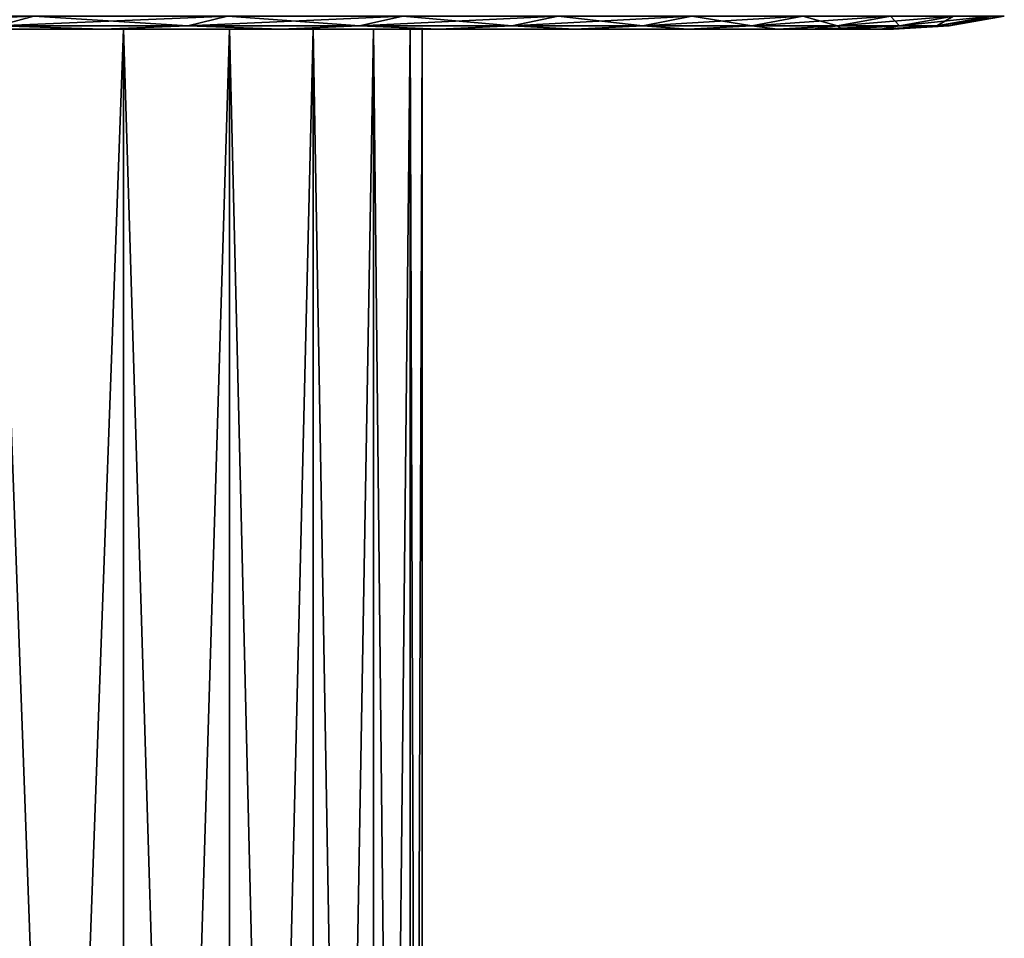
# Model space of a CAD drawing. Header units: metres. Extents: x -109 to 109, y -78 to 121.
# Tile 351 of 656: x -65.85 to -60.11, y 104.53 to 109.88. Entities that reach past the tile are written whole.
import ezdxf

# ---------------------------------------------------------------- set-up
doc = ezdxf.new("R2010")
doc.units = ezdxf.units.M
doc.layers.add('solid_508554_SW0001', color=7, linetype='CONTINUOUS')

msp = doc.modelspace()

# ---------------------------------------------------------------- linework, layer by layer
at = {"layer": 'solid_508554_SW0001'}
for points in [[(-65.76445, 109.901176, -44.389481), (-65.974648, 109.844559, -44.1469), (-67.176949, 109.844559, -45.092396)], [(-66.990761, 109.901176, -45.353859), (-65.76445, 109.901176, -44.389481), (-67.176949, 109.844559, -45.092396)], [(-65.76445, 109.901176, -19.610518), (-66.990761, 109.901176, -18.646141), (-65.974648, 109.844559, -19.8531)], [(-65.76445, 109.901176, -19.610518), (-65.974648, 109.844559, -19.8531), (-64.867676, 109.844559, -20.9086)], [(-64.635368, 109.901176, -43.312904), (-64.867676, 109.844559, -43.0914), (-65.974648, 109.844559, -44.1469)], [(-65.76445, 109.901176, -44.389481), (-64.635368, 109.901176, -43.312904), (-65.974648, 109.844559, -44.1469)], [(-64.635368, 109.901176, -20.687098), (-65.76445, 109.901176, -19.610518), (-64.867676, 109.844559, -20.9086)], [(-64.635368, 109.901176, -20.687098), (-64.867676, 109.844559, -20.9086), (-63.866043, 109.844559, -22.064545)], [(-63.613735, 109.901176, -42.133873), (-63.866043, 109.844559, -41.935455), (-64.867676, 109.844559, -43.0914)], [(-64.635368, 109.901176, -43.312904), (-63.613735, 109.901176, -42.133873), (-64.867676, 109.844559, -43.0914)], [(-63.613735, 109.901176, -21.866127), (-64.635368, 109.901176, -20.687098), (-63.866043, 109.844559, -22.064545)], [(-63.613735, 109.901176, -21.866127), (-63.866043, 109.844559, -22.064545), (-62.978825, 109.844559, -23.310469)], [(-62.708797, 109.901176, -40.863068), (-62.978825, 109.844559, -40.689533), (-63.866043, 109.844559, -41.935455)], [(-63.613735, 109.901176, -42.133873), (-62.708797, 109.901176, -40.863068), (-63.866043, 109.844559, -41.935455)], [(-62.708797, 109.901176, -23.136932), (-63.613735, 109.901176, -21.866127), (-62.978825, 109.844559, -23.310469)], [(-62.708797, 109.901176, -23.136932), (-62.978825, 109.844559, -23.310469), (-62.214058, 109.844559, -24.635084)], [(-61.928757, 109.901176, -39.511997), (-62.214058, 109.844559, -39.364914), (-62.978825, 109.844559, -40.689533)], [(-62.708797, 109.901176, -40.863068), (-61.928757, 109.901176, -39.511997), (-62.978825, 109.844559, -40.689533)], [(-61.928757, 109.901176, -24.488003), (-62.708797, 109.901176, -23.136932), (-62.214058, 109.844559, -24.635084)], [(-61.928757, 109.901176, -24.488003), (-62.214058, 109.844559, -24.635084), (-61.578667, 109.844559, -26.026398)], [(-61.280678, 109.901176, -38.092899), (-61.578667, 109.844559, -37.973602), (-62.214058, 109.844559, -39.364914)], [(-61.928757, 109.901176, -39.511997), (-61.280678, 109.901176, -38.092899), (-62.214058, 109.844559, -39.364914)], [(-61.280678, 109.901176, -25.907103), (-61.928757, 109.901176, -24.488003), (-61.578667, 109.844559, -26.026398)], [(-61.280678, 109.901176, -25.907103), (-61.578667, 109.844559, -26.026398), (-61.078403, 109.844559, -27.471811)], [(-60.770424, 109.901176, -36.618622), (-61.078403, 109.844559, -36.528191), (-61.578667, 109.844559, -37.973602)], [(-61.280678, 109.901176, -38.092899), (-60.770424, 109.901176, -36.618622), (-61.578667, 109.844559, -37.973602)], [(-60.770424, 109.901176, -27.38138), (-61.280678, 109.901176, -25.907103), (-61.078403, 109.844559, -27.471811)], [(-60.770424, 109.901176, -27.38138), (-61.078403, 109.844559, -27.471811), (-60.7178, 109.844559, -28.958231)], [(-60.402622, 109.901176, -35.102516), (-60.7178, 109.844559, -35.041771), (-61.078403, 109.844559, -36.528191)], [(-60.770424, 109.901176, -36.618622), (-60.402622, 109.901176, -35.102516), (-61.078403, 109.844559, -36.528191)], [(-60.402622, 109.901176, -28.897484), (-60.770424, 109.901176, -27.38138), (-60.7178, 109.844559, -28.958231)], [(-60.402622, 109.901176, -28.897484), (-60.7178, 109.844559, -28.958231), (-60.500126, 109.844559, -30.472197)], [(-60.180599, 109.901176, -33.558315), (-60.500126, 109.844559, -33.527802), (-60.7178, 109.844559, -35.041771)], [(-60.402622, 109.901176, -35.102516), (-60.180599, 109.901176, -33.558315), (-60.7178, 109.844559, -35.041771)], [(-60.180599, 109.901176, -30.441687), (-60.500126, 109.844559, -30.472197), (-60.427349, 109.844559, -32)], [(-60.180599, 109.901176, -30.441687), (-60.402622, 109.901176, -28.897484), (-60.500126, 109.844559, -30.472197)], [(-60.500126, 109.844559, -33.527802), (-60.106365, 109.901176, -32), (-60.427349, 109.844559, -32)], [(-60.180599, 109.901176, -33.558315), (-60.106365, 109.901176, -32), (-60.500126, 109.844559, -33.527802)], [(-60.106365, 109.901176, -32), (-60.180599, 109.901176, -30.441687), (-60.427349, 109.844559, -32)], [(-65.974648, 109.844559, -44.1469), (-65.362648, 109.825623, -43.133106), (-66.507828, 109.825623, -44.171406)], [(-65.974648, 109.844559, -19.8531), (-66.507751, 109.825623, -19.828655), (-65.362579, 109.825623, -20.866961)], [(-64.867676, 109.844559, -20.9086), (-65.974648, 109.844559, -19.8531), (-65.362579, 109.825623, -20.866961)], [(-65.974648, 109.844559, -44.1469), (-64.867676, 109.844559, -43.0914), (-65.362648, 109.825623, -43.133106)], [(-64.867676, 109.844559, -43.0914), (-64.324837, 109.825623, -41.987598), (-65.362648, 109.825623, -43.133106)], [(-64.867676, 109.844559, -20.9086), (-65.362579, 109.825623, -20.866961), (-64.324776, 109.825623, -22.01248)], [(-63.866043, 109.844559, -22.064545), (-64.867676, 109.844559, -20.9086), (-64.324776, 109.825623, -22.01248)], [(-64.867676, 109.844559, -43.0914), (-63.866043, 109.844559, -41.935455), (-64.324837, 109.825623, -41.987598)], [(-63.866043, 109.844559, -41.935455), (-63.404278, 109.825623, -40.745781), (-64.324837, 109.825623, -41.987598)], [(-63.866043, 109.844559, -22.064545), (-64.324776, 109.825623, -22.01248), (-63.404224, 109.825623, -23.254303)], [(-62.978825, 109.844559, -23.310469), (-63.866043, 109.844559, -22.064545), (-63.404224, 109.825623, -23.254303)], [(-63.866043, 109.844559, -41.935455), (-62.978825, 109.844559, -40.689533), (-63.404278, 109.825623, -40.745781)], [(-62.978825, 109.844559, -40.689533), (-62.609848, 109.825623, -39.419586), (-63.404278, 109.825623, -40.745781)], [(-62.978825, 109.844559, -23.310469), (-63.404224, 109.825623, -23.254303), (-62.609802, 109.825623, -24.5805)], [(-62.214058, 109.844559, -24.635084), (-62.978825, 109.844559, -23.310469), (-62.609802, 109.825623, -24.5805)], [(-62.978825, 109.844559, -40.689533), (-62.214058, 109.844559, -39.364914), (-62.609848, 109.825623, -39.419586)], [(-62.214058, 109.844559, -39.364914), (-61.949478, 109.825623, -38.022373), (-62.609848, 109.825623, -39.419586)], [(-62.214058, 109.844559, -24.635084), (-62.609802, 109.825623, -24.5805), (-61.949444, 109.825623, -25.977709)], [(-61.578667, 109.844559, -26.026398), (-62.214058, 109.844559, -24.635084), (-61.949444, 109.825623, -25.977709)], [(-62.214058, 109.844559, -39.364914), (-61.578667, 109.844559, -37.973602), (-61.949478, 109.825623, -38.022373)], [(-61.578667, 109.844559, -37.973602), (-61.429214, 109.825623, -36.567066), (-61.949478, 109.825623, -38.022373)], [(-61.578667, 109.844559, -26.026398), (-61.949444, 109.825623, -25.977709), (-61.429188, 109.825623, -27.433023)], [(-61.078403, 109.844559, -27.471811), (-61.578667, 109.844559, -26.026398), (-61.429188, 109.825623, -27.433023)], [(-61.578667, 109.844559, -37.973602), (-61.078403, 109.844559, -36.528191), (-61.429214, 109.825623, -36.567066)], [(-61.078403, 109.844559, -36.528191), (-61.22311, 109.825623, -35.821415), (-61.429214, 109.825623, -36.567066)], [(-61.078403, 109.844559, -27.471811), (-61.429188, 109.825623, -27.433023), (-61.223083, 109.825623, -28.178682)], [(-60.7178, 109.844559, -35.041771), (-61.053833, 109.825623, -35.066345), (-61.22311, 109.825623, -35.821415)], [(-61.078403, 109.844559, -36.528191), (-60.7178, 109.844559, -35.041771), (-61.22311, 109.825623, -35.821415)], [(-61.078403, 109.844559, -27.471811), (-61.223083, 109.825623, -28.178682), (-61.05381, 109.825623, -28.933754)], [(-60.7178, 109.844559, -28.958231), (-61.078403, 109.844559, -27.471811), (-61.05381, 109.825623, -28.933754)], [(-60.7178, 109.844559, -35.041771), (-60.827648, 109.825623, -33.537514), (-61.053833, 109.825623, -35.066345)], [(-60.7178, 109.844559, -28.958231), (-61.05381, 109.825623, -28.933754), (-60.827641, 109.825623, -30.462559)], [(-60.427349, 109.844559, -32), (-60.752407, 109.825623, -32), (-60.827648, 109.825623, -33.537514)], [(-60.500126, 109.844559, -33.527802), (-60.427349, 109.844559, -32), (-60.827648, 109.825623, -33.537514)], [(-60.7178, 109.844559, -35.041771), (-60.500126, 109.844559, -33.527802), (-60.827648, 109.825623, -33.537514)], [(-60.500126, 109.844559, -30.472197), (-60.827641, 109.825623, -30.462559), (-60.752407, 109.825623, -32)], [(-60.500126, 109.844559, -30.472197), (-60.7178, 109.844559, -28.958231), (-60.827641, 109.825623, -30.462559)], [(-60.427349, 109.844559, -32), (-60.500126, 109.844559, -30.472197), (-60.752407, 109.825623, -32)], [(-71.212418, 109.825623, -43.876087), (-66.507828, 109.825623, -44.171406), (-65.362648, 109.825623, -43.133106)], [(-69.999985, 109.825623, -43.25832), (-71.212418, 109.825623, -43.876087), (-65.362648, 109.825623, -43.133106)], [(-69.999985, 109.825623, -20.74168), (-65.362579, 109.825623, -20.866961), (-66.507751, 109.825623, -19.828655)], [(-69.999985, 109.825623, -20.74168), (-68.858772, 109.825623, -21.482794), (-65.362579, 109.825623, -20.866961)], [(-68.858772, 109.825623, -42.517204), (-69.999985, 109.825623, -43.25832), (-65.362648, 109.825623, -43.133106)], [(-68.858772, 109.825623, -21.482794), (-64.324776, 109.825623, -22.01248), (-65.362579, 109.825623, -20.866961)], [(-68.858772, 109.825623, -21.482794), (-67.801292, 109.825623, -22.339127), (-64.324776, 109.825623, -22.01248)], [(-68.858772, 109.825623, -42.517204), (-65.362648, 109.825623, -43.133106), (-64.324837, 109.825623, -41.987598)], [(-67.801292, 109.825623, -41.660873), (-68.858772, 109.825623, -42.517204), (-64.324837, 109.825623, -41.987598)], [(-67.801292, 109.825623, -22.339127), (-63.404224, 109.825623, -23.254303), (-64.324776, 109.825623, -22.01248)], [(-67.801292, 109.825623, -22.339127), (-66.839127, 109.825623, -23.301292), (-63.404224, 109.825623, -23.254303)], [(-67.801292, 109.825623, -41.660873), (-64.324837, 109.825623, -41.987598), (-63.404278, 109.825623, -40.745781)], [(-66.839127, 109.825623, -40.698708), (-67.801292, 109.825623, -41.660873), (-63.404278, 109.825623, -40.745781)], [(-66.839127, 109.825623, -23.301292), (-65.982796, 109.825623, -24.358772), (-63.404224, 109.825623, -23.254303)], [(-66.839127, 109.825623, -40.698708), (-63.404278, 109.825623, -40.745781), (-62.609848, 109.825623, -39.419586)], [(-65.982796, 109.825623, -39.641228), (-66.839127, 109.825623, -40.698708), (-62.609848, 109.825623, -39.419586)], [(-65.982796, 109.825623, -24.358772), (-65.982788, 89.525627, -24.358774), (-65.241676, 89.525627, -25.499985)], [(-65.982796, 109.825623, -24.358772), (-65.241676, 89.525627, -25.499985), (-65.241684, 109.825623, -25.499985)], [(-65.241684, 109.825623, -38.500015), (-65.982788, 89.525627, -39.641224), (-65.982796, 109.825623, -39.641228)], [(-65.982796, 109.825623, -24.358772), (-62.609802, 109.825623, -24.5805), (-63.404224, 109.825623, -23.254303)], [(-65.982796, 109.825623, -24.358772), (-65.241684, 109.825623, -25.499985), (-62.609802, 109.825623, -24.5805)], [(-65.241684, 109.825623, -38.500015), (-65.982796, 109.825623, -39.641228), (-62.609848, 109.825623, -39.419586)], [(-65.241684, 109.825623, -38.500015), (-65.241676, 89.525627, -38.500015), (-65.982788, 89.525627, -39.641224)], [(-65.241684, 109.825623, -25.499985), (-65.241676, 89.525627, -25.499985), (-64.623917, 89.525627, -26.712412)], [(-65.241684, 109.825623, -25.499985), (-64.623917, 89.525627, -26.712412), (-64.623909, 109.825623, -26.712421)], [(-64.623909, 109.825623, -37.287579), (-65.241676, 89.525627, -38.500015), (-65.241684, 109.825623, -38.500015)], [(-65.241684, 109.825623, -25.499985), (-61.949444, 109.825623, -25.977709), (-62.609802, 109.825623, -24.5805)], [(-65.241684, 109.825623, -25.499985), (-64.623909, 109.825623, -26.712421), (-61.949444, 109.825623, -25.977709)], [(-65.241684, 109.825623, -38.500015), (-62.609848, 109.825623, -39.419586), (-61.949478, 109.825623, -38.022373)], [(-64.623909, 109.825623, -37.287579), (-65.241684, 109.825623, -38.500015), (-61.949478, 109.825623, -38.022373)], [(-64.623909, 109.825623, -37.287579), (-64.623917, 89.525627, -37.28759), (-65.241676, 89.525627, -38.500015)], [(-64.623909, 109.825623, -26.712421), (-64.623917, 89.525627, -26.712412), (-64.136269, 89.525627, -27.982769)], [(-64.136261, 109.825623, -36.017208), (-64.136269, 89.525627, -36.017231), (-64.623917, 89.525627, -37.28759)], [(-64.136261, 109.825623, -36.017208), (-64.623917, 89.525627, -37.28759), (-64.623909, 109.825623, -37.287579)], [(-64.623909, 109.825623, -26.712421), (-64.136269, 89.525627, -27.982769), (-64.136261, 109.825623, -27.982792)], [(-64.623909, 109.825623, -26.712421), (-61.429188, 109.825623, -27.433023), (-61.949444, 109.825623, -25.977709)], [(-64.623909, 109.825623, -26.712421), (-64.136261, 109.825623, -27.982792), (-61.429188, 109.825623, -27.433023)], [(-64.623909, 109.825623, -37.287579), (-61.949478, 109.825623, -38.022373), (-61.429214, 109.825623, -36.567066)], [(-64.136261, 109.825623, -36.017208), (-64.623909, 109.825623, -37.287579), (-61.429214, 109.825623, -36.567066)], [(-64.136261, 109.825623, -27.982792), (-64.136269, 89.525627, -27.982769), (-63.784084, 89.525627, -29.297142)], [(-63.784077, 109.825623, -34.702827), (-63.784084, 89.525627, -34.702858), (-64.136269, 89.525627, -36.017231)], [(-63.784077, 109.825623, -34.702827), (-64.136269, 89.525627, -36.017231), (-64.136261, 109.825623, -36.017208)], [(-64.136261, 109.825623, -27.982792), (-63.784084, 89.525627, -29.297142), (-63.784077, 109.825623, -29.297171)], [(-64.136261, 109.825623, -27.982792), (-61.223083, 109.825623, -28.178682), (-61.429188, 109.825623, -27.433023)], [(-64.136261, 109.825623, -27.982792), (-63.784077, 109.825623, -29.297171), (-61.223083, 109.825623, -28.178682)], [(-64.136261, 109.825623, -36.017208), (-61.22311, 109.825623, -35.821415), (-61.053833, 109.825623, -35.066345)], [(-63.784077, 109.825623, -34.702827), (-64.136261, 109.825623, -36.017208), (-61.053833, 109.825623, -35.066345)], [(-64.136261, 109.825623, -36.017208), (-61.429214, 109.825623, -36.567066), (-61.22311, 109.825623, -35.821415)], [(-63.784077, 109.825623, -29.297171), (-63.784084, 89.525627, -29.297142), (-63.571217, 89.525627, -30.641127)], [(-63.571213, 109.825623, -33.358849), (-63.571217, 89.525627, -33.358871), (-63.784084, 89.525627, -34.702858)], [(-63.571213, 109.825623, -33.358849), (-63.784084, 89.525627, -34.702858), (-63.784077, 109.825623, -34.702827)], [(-63.784077, 109.825623, -29.297171), (-63.571217, 89.525627, -30.641127), (-63.571213, 109.825623, -30.641151)], [(-63.784077, 109.825623, -29.297171), (-61.05381, 109.825623, -28.933754), (-61.223083, 109.825623, -28.178682)], [(-63.784077, 109.825623, -29.297171), (-60.827641, 109.825623, -30.462559), (-61.05381, 109.825623, -28.933754)], [(-63.784077, 109.825623, -29.297171), (-63.571213, 109.825623, -30.641151), (-60.827641, 109.825623, -30.462559)], [(-63.784077, 109.825623, -34.702827), (-61.053833, 109.825623, -35.066345), (-60.827648, 109.825623, -33.537514)], [(-63.571213, 109.825623, -33.358849), (-63.784077, 109.825623, -34.702827), (-60.827648, 109.825623, -33.537514)], [(-63.571213, 109.825623, -30.641151), (-63.571217, 89.525627, -30.641127), (-63.5, 89.525627, -32)], [(-63.5, 109.825623, -32), (-63.5, 89.525627, -32), (-63.571217, 89.525627, -33.358871)], [(-63.5, 109.825623, -32), (-63.571217, 89.525627, -33.358871), (-63.571213, 109.825623, -33.358849)], [(-63.571213, 109.825623, -30.641151), (-63.5, 89.525627, -32), (-63.5, 109.825623, -32)], [(-63.571213, 109.825623, -30.641151), (-63.5, 109.825623, -32), (-60.827641, 109.825623, -30.462559)], [(-63.571213, 109.825623, -33.358849), (-60.827648, 109.825623, -33.537514), (-60.752407, 109.825623, -32)], [(-63.5, 109.825623, -32), (-63.571213, 109.825623, -33.358849), (-60.752407, 109.825623, -32)], [(-63.5, 109.825623, -32), (-60.752407, 109.825623, -32), (-60.827641, 109.825623, -30.462559)]]:
    msp.add_3dface(points, dxfattribs=at)

doc.saveas('drawing.dxf')
